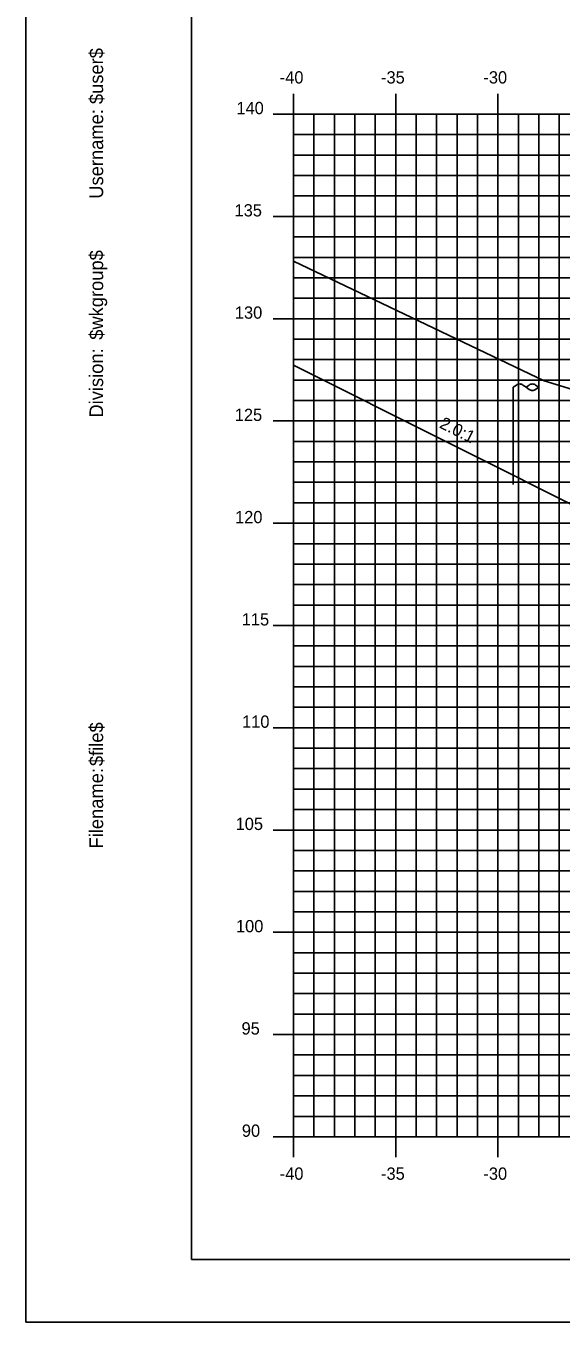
# Model space of a CAD drawing. Extents: x 850598 to 870284, y 366541 to 366651.
# Drawn here: x 868781.8 to 868808, y 366541.2 to 366604.5 of the extents above; entities that cross this region are included whole.
import ezdxf

# ---------------------------------------------------------------- set-up
doc = ezdxf.new("R2010")
doc.units = 0
for name, color, linetype in [('ANNOTATION', 7, 'Continuous'), ('BORDER', 7, 'Continuous'), ('D_Roadway_Centerline', 7, 'Continuous'), ('D_Roadway_SlopeLines', 7, 'Continuous'), ('D_Utilities_Pole_Joint', 7, 'Continuous'), ('H_V ANNOTATION', 7, 'Continuous'), ('MAJOR', 7, 'Continuous'), ('MINOR', 7, 'Continuous'), ('PLOT BOUNDARY', 7, 'Continuous'), ('S_Roadway_Centerline', 7, 'Continuous')]:
    doc.layers.add(name, color=color, linetype=linetype)

msp = doc.modelspace()

# ---------------------------------------------------------------- linework, layer by layer
at = {"layer": 'BORDER'}
for p, q in [((868789.934, 366649.225), (868789.934, 366544.225)), ((868789.934, 366544.225), (868949.934, 366544.225))]:
    msp.add_line(p, q, dxfattribs=at)
at = {"layer": 'D_Roadway_Centerline'}
msp.add_lwpolyline([(868794.934, 366587.946), (868809.934, 366580.446), (868813.208, 366581.538), (868819.934, 366583.779), (868823.934, 366583.859), (868834.934, 366583.199), (868845.934, 366582.539), (868849.934, 366582.299), (868851.934, 366582.179), (868859.251, 366579.74), (868890.425, 366568.225), (868896.807, 366565.868), (868906.669, 366562.225), (868910.669, 366562.225)], dxfattribs=at)
at = {"layer": 'D_Roadway_SlopeLines'}
msp.add_lwpolyline([(868809.934, 366580.446), (868794.934, 366587.946)], dxfattribs=at)
at = {"layer": 'D_Utilities_Pole_Joint'}
for p, q in [((868805.684, 366586.873), (868805.84, 366586.983)), ((868806.152, 366586.983), (868806.308, 366586.873)), ((868806.465, 366586.983), (868806.308, 366586.873)), ((868806.934, 366586.873), (868806.778, 366586.983)), ((868805.684, 366582.115), (868805.684, 366586.873)), ((868806.308, 366586.873), (868806.465, 366586.762)), ((868806.778, 366586.762), (868806.934, 366586.873)), ((868806.934, 366582.115), (868806.934, 366586.873))]:
    msp.add_line(p, q, dxfattribs=at)
for centre, start, end in [((868805.996, 366586.762), 90, 125.26439), ((868805.996, 366586.762), 54.73561, 90), ((868806.621, 366586.762), 90, 125.26439), ((868806.621, 366586.762), 54.73561, 90), ((868806.621, 366586.983), 234.73561, 270), ((868806.621, 366586.983), 270, 305.26439)]:
    msp.add_arc(centre, 0.271, start, end, dxfattribs=at)
at = {"layer": 'MAJOR'}
for p, q in [((868794.934, 366601.227), (868794.934, 366600.225)), ((868794.934, 366601.227), (868794.934, 366600.225)), ((868799.934, 366601.227), (868799.934, 366600.225)), ((868799.934, 366601.227), (868799.934, 366600.225)), ((868804.934, 366601.227), (868804.934, 366600.225)), ((868804.934, 366601.227), (868804.934, 366600.225)), ((868793.932, 366600.225), (868794.934, 366600.225)), ((868793.932, 366600.225), (868794.934, 366600.225)), ((868794.934, 366600.225), (868934.934, 366600.225)), ((868794.934, 366550.225), (868794.934, 366600.225)), ((868794.934, 366550.225), (868794.934, 366600.225)), ((868794.934, 366600.225), (868934.934, 366600.225)), ((868794.934, 366600.225), (868934.934, 366600.225)), ((868794.934, 366550.225), (868794.934, 366600.225)), ((868794.934, 366550.225), (868794.934, 366600.225)), ((868794.934, 366600.225), (868934.934, 366600.225)), ((868799.934, 366550.225), (868799.934, 366600.225)), ((868799.934, 366550.225), (868799.934, 366600.225)), ((868804.934, 366550.225), (868804.934, 366600.225)), ((868804.934, 366550.225), (868804.934, 366600.225)), ((868793.932, 366595.225), (868794.934, 366595.225)), ((868793.932, 366595.225), (868794.934, 366595.225)), ((868794.934, 366595.225), (868934.934, 366595.225)), ((868794.934, 366595.225), (868934.934, 366595.225)), ((868793.932, 366590.225), (868794.934, 366590.225)), ((868793.932, 366590.225), (868794.934, 366590.225)), ((868794.934, 366590.225), (868934.934, 366590.225)), ((868794.934, 366590.225), (868934.934, 366590.225)), ((868793.932, 366585.225), (868794.934, 366585.225)), ((868793.932, 366585.225), (868794.934, 366585.225)), ((868794.934, 366585.225), (868934.934, 366585.225)), ((868794.934, 366585.225), (868934.934, 366585.225)), ((868793.932, 366580.225), (868794.934, 366580.225)), ((868793.932, 366580.225), (868794.934, 366580.225)), ((868794.934, 366580.225), (868934.934, 366580.225)), ((868794.934, 366580.225), (868934.934, 366580.225)), ((868793.932, 366575.225), (868794.934, 366575.225)), ((868793.932, 366575.225), (868794.934, 366575.225)), ((868794.934, 366575.225), (868934.934, 366575.225)), ((868794.934, 366575.225), (868934.934, 366575.225)), ((868793.932, 366570.225), (868794.934, 366570.225)), ((868793.932, 366570.225), (868794.934, 366570.225)), ((868794.934, 366570.225), (868934.934, 366570.225)), ((868794.934, 366570.225), (868934.934, 366570.225)), ((868793.932, 366565.225), (868794.934, 366565.225)), ((868793.932, 366565.225), (868794.934, 366565.225)), ((868794.934, 366565.225), (868934.934, 366565.225)), ((868794.934, 366565.225), (868934.934, 366565.225)), ((868793.932, 366560.225), (868794.934, 366560.225)), ((868793.932, 366560.225), (868794.934, 366560.225)), ((868794.934, 366560.225), (868934.934, 366560.225)), ((868794.934, 366560.225), (868934.934, 366560.225)), ((868793.932, 366555.225), (868794.934, 366555.225)), ((868793.932, 366555.225), (868794.934, 366555.225)), ((868794.934, 366555.225), (868934.934, 366555.225)), ((868794.934, 366555.225), (868934.934, 366555.225)), ((868793.932, 366550.225), (868794.934, 366550.225)), ((868793.932, 366550.225), (868794.934, 366550.225)), ((868794.934, 366550.225), (868934.934, 366550.225)), ((868794.934, 366550.225), (868934.934, 366550.225)), ((868794.934, 366549.223), (868794.934, 366550.225)), ((868794.934, 366550.225), (868934.934, 366550.225)), ((868794.934, 366550.225), (868934.934, 366550.225)), ((868794.934, 366549.223), (868794.934, 366550.225)), ((868799.934, 366549.223), (868799.934, 366550.225)), ((868799.934, 366549.223), (868799.934, 366550.225)), ((868804.934, 366549.223), (868804.934, 366550.225)), ((868804.934, 366549.223), (868804.934, 366550.225))]:
    msp.add_line(p, q, dxfattribs=at)
at = {"layer": 'MINOR'}
for p, q in [((868795.934, 366550.225), (868795.934, 366600.225)), ((868795.934, 366550.225), (868795.934, 366600.225)), ((868796.934, 366550.225), (868796.934, 366600.225)), ((868796.934, 366550.225), (868796.934, 366600.225)), ((868797.934, 366550.225), (868797.934, 366600.225)), ((868797.934, 366550.225), (868797.934, 366600.225)), ((868798.934, 366550.225), (868798.934, 366600.225)), ((868798.934, 366550.225), (868798.934, 366600.225)), ((868800.934, 366550.225), (868800.934, 366600.225)), ((868800.934, 366550.225), (868800.934, 366600.225)), ((868801.934, 366550.225), (868801.934, 366600.225)), ((868801.934, 366550.225), (868801.934, 366600.225)), ((868802.934, 366550.225), (868802.934, 366600.225)), ((868802.934, 366550.225), (868802.934, 366600.225)), ((868803.934, 366550.225), (868803.934, 366600.225)), ((868803.934, 366550.225), (868803.934, 366600.225)), ((868805.934, 366550.225), (868805.934, 366600.225)), ((868805.934, 366550.225), (868805.934, 366600.225)), ((868806.934, 366550.225), (868806.934, 366600.225)), ((868806.934, 366550.225), (868806.934, 366600.225)), ((868807.934, 366550.225), (868807.934, 366600.225)), ((868807.934, 366550.225), (868807.934, 366600.225)), ((868794.934, 366599.225), (868934.934, 366599.225)), ((868794.934, 366599.225), (868795.936, 366599.225)), ((868794.934, 366599.225), (868934.934, 366599.225)), ((868794.934, 366599.225), (868795.936, 366599.225)), ((868794.934, 366598.225), (868934.934, 366598.225)), ((868794.934, 366598.225), (868795.936, 366598.225)), ((868794.934, 366598.225), (868934.934, 366598.225)), ((868794.934, 366598.225), (868795.936, 366598.225)), ((868794.934, 366597.225), (868934.934, 366597.225)), ((868794.934, 366597.225), (868795.936, 366597.225)), ((868794.934, 366597.225), (868934.934, 366597.225)), ((868794.934, 366597.225), (868795.936, 366597.225)), ((868794.934, 366596.225), (868934.934, 366596.225)), ((868794.934, 366596.225), (868795.936, 366596.225)), ((868794.934, 366596.225), (868934.934, 366596.225)), ((868794.934, 366596.225), (868795.936, 366596.225)), ((868794.934, 366594.225), (868934.934, 366594.225)), ((868794.934, 366594.225), (868795.936, 366594.225)), ((868794.934, 366594.225), (868934.934, 366594.225)), ((868794.934, 366594.225), (868795.936, 366594.225)), ((868794.934, 366593.225), (868934.934, 366593.225)), ((868794.934, 366593.225), (868795.936, 366593.225)), ((868794.934, 366593.225), (868934.934, 366593.225)), ((868794.934, 366593.225), (868795.936, 366593.225)), ((868794.934, 366592.225), (868934.934, 366592.225)), ((868794.934, 366592.225), (868795.936, 366592.225)), ((868794.934, 366592.225), (868934.934, 366592.225)), ((868794.934, 366592.225), (868795.936, 366592.225)), ((868794.934, 366591.225), (868934.934, 366591.225)), ((868794.934, 366591.225), (868795.936, 366591.225)), ((868794.934, 366591.225), (868934.934, 366591.225)), ((868794.934, 366591.225), (868795.936, 366591.225)), ((868794.934, 366589.225), (868934.934, 366589.225)), ((868794.934, 366589.225), (868795.936, 366589.225)), ((868794.934, 366589.225), (868934.934, 366589.225)), ((868794.934, 366589.225), (868795.936, 366589.225)), ((868794.934, 366588.225), (868934.934, 366588.225)), ((868794.934, 366588.225), (868795.936, 366588.225)), ((868794.934, 366588.225), (868934.934, 366588.225)), ((868794.934, 366588.225), (868795.936, 366588.225)), ((868794.934, 366587.225), (868934.934, 366587.225)), ((868794.934, 366587.225), (868795.936, 366587.225)), ((868794.934, 366587.225), (868934.934, 366587.225)), ((868794.934, 366587.225), (868795.936, 366587.225)), ((868794.934, 366586.225), (868934.934, 366586.225)), ((868794.934, 366586.225), (868795.936, 366586.225)), ((868794.934, 366586.225), (868934.934, 366586.225)), ((868794.934, 366586.225), (868795.936, 366586.225)), ((868794.934, 366584.225), (868934.934, 366584.225)), ((868794.934, 366584.225), (868795.936, 366584.225)), ((868794.934, 366584.225), (868934.934, 366584.225)), ((868794.934, 366584.225), (868795.936, 366584.225)), ((868794.934, 366583.225), (868934.934, 366583.225)), ((868794.934, 366583.225), (868795.936, 366583.225)), ((868794.934, 366583.225), (868934.934, 366583.225)), ((868794.934, 366583.225), (868795.936, 366583.225)), ((868794.934, 366582.225), (868934.934, 366582.225)), ((868794.934, 366582.225), (868795.936, 366582.225)), ((868794.934, 366582.225), (868934.934, 366582.225)), ((868794.934, 366582.225), (868795.936, 366582.225)), ((868794.934, 366581.225), (868934.934, 366581.225)), ((868794.934, 366581.225), (868795.936, 366581.225)), ((868794.934, 366581.225), (868934.934, 366581.225)), ((868794.934, 366581.225), (868795.936, 366581.225)), ((868794.934, 366579.225), (868934.934, 366579.225)), ((868794.934, 366579.225), (868795.936, 366579.225)), ((868794.934, 366579.225), (868934.934, 366579.225)), ((868794.934, 366579.225), (868795.936, 366579.225)), ((868794.934, 366578.225), (868934.934, 366578.225)), ((868794.934, 366578.225), (868795.936, 366578.225)), ((868794.934, 366578.225), (868934.934, 366578.225)), ((868794.934, 366578.225), (868795.936, 366578.225)), ((868794.934, 366577.225), (868934.934, 366577.225)), ((868794.934, 366577.225), (868795.936, 366577.225)), ((868794.934, 366577.225), (868934.934, 366577.225)), ((868794.934, 366577.225), (868795.936, 366577.225)), ((868794.934, 366576.225), (868934.934, 366576.225)), ((868794.934, 366576.225), (868795.936, 366576.225)), ((868794.934, 366576.225), (868934.934, 366576.225)), ((868794.934, 366576.225), (868795.936, 366576.225)), ((868794.934, 366574.225), (868934.934, 366574.225)), ((868794.934, 366574.225), (868795.936, 366574.225)), ((868794.934, 366574.225), (868934.934, 366574.225)), ((868794.934, 366574.225), (868795.936, 366574.225)), ((868794.934, 366573.225), (868934.934, 366573.225)), ((868794.934, 366573.225), (868795.936, 366573.225)), ((868794.934, 366573.225), (868934.934, 366573.225)), ((868794.934, 366573.225), (868795.936, 366573.225)), ((868794.934, 366572.225), (868934.934, 366572.225)), ((868794.934, 366572.225), (868795.936, 366572.225)), ((868794.934, 366572.225), (868934.934, 366572.225)), ((868794.934, 366572.225), (868795.936, 366572.225)), ((868794.934, 366571.225), (868934.934, 366571.225)), ((868794.934, 366571.225), (868795.936, 366571.225)), ((868794.934, 366571.225), (868934.934, 366571.225)), ((868794.934, 366571.225), (868795.936, 366571.225)), ((868794.934, 366569.225), (868934.934, 366569.225)), ((868794.934, 366569.225), (868795.936, 366569.225)), ((868794.934, 366569.225), (868934.934, 366569.225)), ((868794.934, 366569.225), (868795.936, 366569.225)), ((868794.934, 366568.225), (868934.934, 366568.225)), ((868794.934, 366568.225), (868795.936, 366568.225)), ((868794.934, 366568.225), (868934.934, 366568.225)), ((868794.934, 366568.225), (868795.936, 366568.225)), ((868794.934, 366567.225), (868934.934, 366567.225)), ((868794.934, 366567.225), (868795.936, 366567.225)), ((868794.934, 366567.225), (868934.934, 366567.225)), ((868794.934, 366567.225), (868795.936, 366567.225)), ((868794.934, 366566.225), (868934.934, 366566.225)), ((868794.934, 366566.225), (868795.936, 366566.225)), ((868794.934, 366566.225), (868934.934, 366566.225)), ((868794.934, 366566.225), (868795.936, 366566.225)), ((868794.934, 366564.225), (868934.934, 366564.225)), ((868794.934, 366564.225), (868795.936, 366564.225)), ((868794.934, 366564.225), (868934.934, 366564.225)), ((868794.934, 366564.225), (868795.936, 366564.225)), ((868794.934, 366563.225), (868934.934, 366563.225)), ((868794.934, 366563.225), (868795.936, 366563.225)), ((868794.934, 366563.225), (868934.934, 366563.225)), ((868794.934, 366563.225), (868795.936, 366563.225)), ((868794.934, 366562.225), (868934.934, 366562.225)), ((868794.934, 366562.225), (868795.936, 366562.225)), ((868794.934, 366562.225), (868934.934, 366562.225)), ((868794.934, 366562.225), (868795.936, 366562.225)), ((868794.934, 366561.225), (868934.934, 366561.225)), ((868794.934, 366561.225), (868795.936, 366561.225)), ((868794.934, 366561.225), (868934.934, 366561.225)), ((868794.934, 366561.225), (868795.936, 366561.225)), ((868794.934, 366559.225), (868934.934, 366559.225)), ((868794.934, 366559.225), (868795.936, 366559.225)), ((868794.934, 366559.225), (868934.934, 366559.225)), ((868794.934, 366559.225), (868795.936, 366559.225)), ((868794.934, 366558.225), (868934.934, 366558.225)), ((868794.934, 366558.225), (868795.936, 366558.225)), ((868794.934, 366558.225), (868934.934, 366558.225)), ((868794.934, 366558.225), (868795.936, 366558.225)), ((868794.934, 366557.225), (868934.934, 366557.225)), ((868794.934, 366557.225), (868795.936, 366557.225)), ((868794.934, 366557.225), (868934.934, 366557.225)), ((868794.934, 366557.225), (868795.936, 366557.225)), ((868794.934, 366556.225), (868934.934, 366556.225)), ((868794.934, 366556.225), (868795.936, 366556.225)), ((868794.934, 366556.225), (868934.934, 366556.225)), ((868794.934, 366556.225), (868795.936, 366556.225)), ((868794.934, 366554.225), (868934.934, 366554.225)), ((868794.934, 366554.225), (868795.936, 366554.225)), ((868794.934, 366554.225), (868934.934, 366554.225)), ((868794.934, 366554.225), (868795.936, 366554.225)), ((868794.934, 366553.225), (868934.934, 366553.225)), ((868794.934, 366553.225), (868795.936, 366553.225)), ((868794.934, 366553.225), (868934.934, 366553.225)), ((868794.934, 366553.225), (868795.936, 366553.225)), ((868794.934, 366552.225), (868934.934, 366552.225)), ((868794.934, 366552.225), (868795.936, 366552.225)), ((868794.934, 366552.225), (868934.934, 366552.225)), ((868794.934, 366552.225), (868795.936, 366552.225)), ((868794.934, 366551.225), (868934.934, 366551.225)), ((868794.934, 366551.225), (868795.936, 366551.225)), ((868794.934, 366551.225), (868934.934, 366551.225)), ((868794.934, 366551.225), (868795.936, 366551.225))]:
    msp.add_line(p, q, dxfattribs=at)
at = {"layer": 'PLOT BOUNDARY'}
msp.add_lwpolyline([(868781.841, 366541.166), (868951.841, 366541.166), (868951.841, 366651.166), (868781.841, 366651.166)], close=True, dxfattribs=at)
at = {"layer": 'S_Roadway_Centerline'}
msp.add_lwpolyline([(868794.934, 366593.038), (868807.193, 366587.185), (868813.115, 366585.375), (868825.13, 366582.07), (868826.774, 366582.282), (868829.105, 366582.805), (868832.911, 366583.608), (868836.932, 366583.903), (868837.869, 366583.976), (868839.286, 366583.992), (868841.575, 366584.018), (868848.834, 366583.724), (868852.541, 366583.577), (868854.954, 366583.465), (868863.061, 366583.075)], dxfattribs=at)

# ---------------------------------------------------------------- texts
at = {"layer": 'ANNOTATION'}
msp.add_text('2.0:1', height=0.6, rotation=333.43495, dxfattribs=at).set_placement((868802.028, 366584.917))
at = {"layer": 'BORDER'}
for s, p in [('$user$', (868785.619, 366600.717)), ('Username:', (868785.619, 366596.093)), ('$wkgroup$', (868785.619, 366589.195)), ('Division:', (868785.619, 366585.391)), ('$file$', (868785.619, 366568.351)), ('Filename:', (868785.619, 366564.324))]:
    msp.add_text(s, height=0.6696, rotation=90, dxfattribs=at).set_placement(p)
at = {"layer": 'H_V ANNOTATION'}
for s, p in [('-40', (868794.259, 366601.725)), ('-35', (868799.214, 366601.725)), ('-30', (868804.222, 366601.725)), ('140', (868792.139, 366600.225)), ('135', (868792.048, 366595.225)), ('130', (868792.064, 366590.225)), ('125', (868792.058, 366585.225)), ('120', (868792.074, 366580.225)), ('115', (868792.401, 366575.225)), ('110', (868792.417, 366570.225)), ('105', (868792.101, 366565.225)), ('100', (868792.117, 366560.225)), ('95', (868792.39, 366555.225)), ('90', (868792.406, 366550.225)), ('-40', (868794.259, 366548.125)), ('-35', (868799.214, 366548.125)), ('-30', (868804.222, 366548.125))]:
    msp.add_text(s, height=0.6, dxfattribs=at).set_placement(p)

doc.saveas('drawing.dxf')
